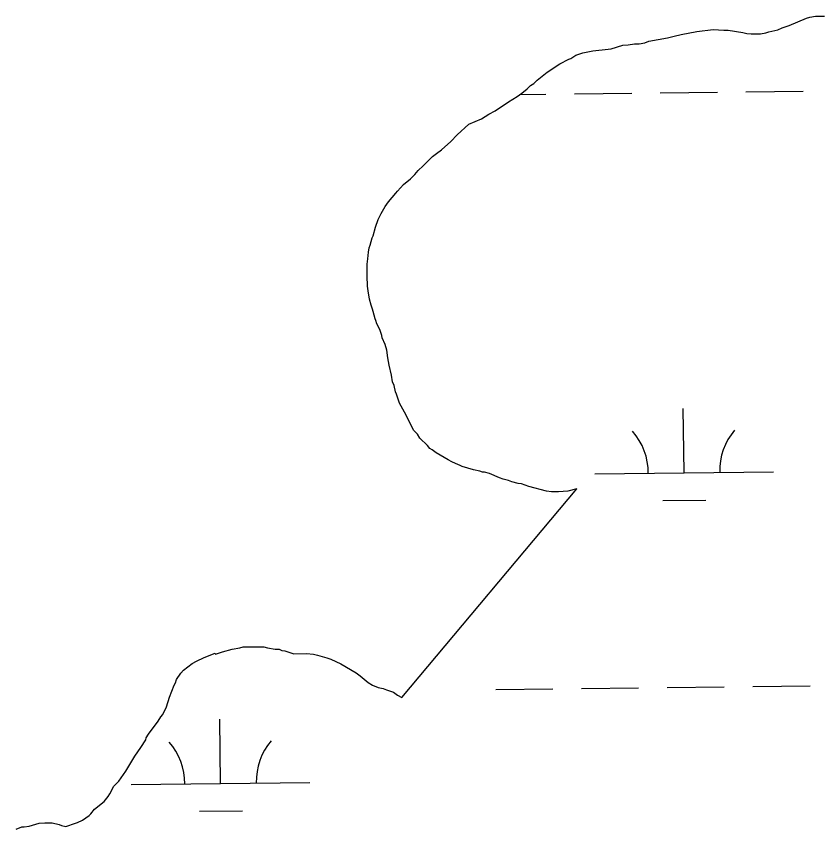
# Model space of a CAD drawing. Extents: x 3684037 to 3722149, y 433263 to 459021.
# Drawn here: x 3690935.4 to 3691385.9, y 445116.5 to 445570 of the extents above; entities that cross this region are included whole.
import ezdxf

# ---------------------------------------------------------------- set-up
doc = ezdxf.new("R2010")
doc.units = 0
doc.layers.add('V-TOPO-SHOR', color=7, linetype='Continuous')
doc.layers.add('V-WETL-SWMP', color=7, linetype='Continuous')

msp = doc.modelspace()

# ---------------------------------------------------------------- linework, layer by layer
at = {"layer": 'V-TOPO-SHOR'}
for p, q in [((3691368.21, 445564.78), (3691377.82, 445568.85)), ((3691377.82, 445568.85), (3691379.69, 445569.4)), ((3691379.69, 445569.4), (3691382.9, 445569.96)), ((3691382.9, 445569.96), (3691387.99, 445569.99)), ((3691361.8, 445562.32), (3691364.2, 445563.41)), ((3691364.2, 445563.41), (3691368.21, 445564.78)), ((3691299.98, 445557.92), (3691303.72, 445558.74)), ((3691303.72, 445558.74), (3691307.73, 445559.84)), ((3691307.73, 445559.84), (3691316.55, 445561.5)), ((3691316.55, 445561.5), (3691325.65, 445562.63)), ((3691325.65, 445562.63), (3691331.54, 445562.13)), ((3691331.54, 445562.13), (3691333.95, 445562.15)), ((3691333.95, 445562.15), (3691342.26, 445560.86)), ((3691342.26, 445560.86), (3691344.41, 445560.34)), ((3691344.41, 445560.34), (3691346.82, 445560.09)), ((3691346.82, 445560.09), (3691352.17, 445560.12)), ((3691352.17, 445560.12), (3691355.12, 445560.68)), ((3691355.12, 445560.68), (3691356.72, 445561.22)), ((3691356.72, 445561.22), (3691361.8, 445562.32)), ((3691268.42, 445551.82), (3691275.1, 445553.74)), ((3691275.1, 445553.74), (3691278.04, 445554.03)), ((3691278.04, 445554.03), (3691281.52, 445554.58)), ((3691281.52, 445554.58), (3691284.2, 445554.6)), ((3691284.2, 445554.6), (3691287.41, 445555.16)), ((3691287.41, 445555.16), (3691289.55, 445555.97)), ((3691289.55, 445555.97), (3691299.98, 445557.92)), ((3691248.63, 445548.22), (3691252.64, 445549.58)), ((3691252.64, 445549.58), (3691254.51, 445549.86)), ((3691254.51, 445549.86), (3691258.25, 445550.69)), ((3691258.25, 445550.69), (3691266.81, 445551.55)), ((3691266.81, 445551.55), (3691268.42, 445551.82)), ((3691239.82, 445543.34), (3691244.89, 445546.05)), ((3691244.89, 445546.05), (3691245.96, 445546.33)), ((3691245.96, 445546.33), (3691248.63, 445548.22)), ((3691232.62, 445538.74), (3691239.82, 445543.34)), ((3691227.03, 445534.16), (3691232.62, 445538.74)), ((3691221.44, 445529.3), (3691223.3, 445531.19)), ((3691223.3, 445531.19), (3691225.17, 445532.27)), ((3691225.17, 445532.27), (3691227.03, 445534.16)), ((3691215.84, 445524.98), (3691218.51, 445526.87)), ((3691218.51, 445526.87), (3691221.44, 445529.3)), ((3691203.58, 445517.14), (3691211.04, 445522.01)), ((3691211.04, 445522.01), (3691215.84, 445524.98)), ((3691195.84, 445512.54), (3691200.11, 445515.24)), ((3691200.11, 445515.24), (3691203.58, 445517.14)), ((3691182.24, 445503.62), (3691188.9, 445509.55)), ((3691188.9, 445509.55), (3691195.84, 445512.54)), ((3691173.46, 445495.26), (3691178.78, 445499.85)), ((3691178.78, 445499.85), (3691182.24, 445503.62)), ((3691170.8, 445493.1), (3691173.46, 445495.26)), ((3691163.34, 445486.36), (3691168.4, 445491.48)), ((3691168.4, 445491.48), (3691170.8, 445493.1)), ((3691160.41, 445483.66), (3691163.34, 445486.36)), ((3691156.16, 445479.09), (3691158.55, 445481.51)), ((3691158.55, 445481.51), (3691160.41, 445483.66)), ((3691152.16, 445475.85), (3691156.16, 445479.09)), ((3691147.91, 445471), (3691148.97, 445472.08)), ((3691148.97, 445472.08), (3691152.16, 445475.85)), ((3691143.92, 445466.16), (3691147.91, 445471)), ((3691139.68, 445459.7), (3691142.07, 445463.47)), ((3691142.07, 445463.47), (3691143.92, 445466.16)), ((3691138.1, 445456.21), (3691139.68, 445459.7)), ((3691136.52, 445451.92), (3691138.1, 445456.21)), ((3691135.21, 445447.09), (3691136.52, 445451.92)), ((3691133.63, 445441.99), (3691134.68, 445446.01)), ((3691134.68, 445446.01), (3691135.21, 445447.09)), ((3691132.59, 445437.97), (3691133.11, 445440.38)), ((3691133.11, 445440.38), (3691133.63, 445441.99)), ((3691132.35, 445434.22), (3691132.59, 445437.97)), ((3691131.83, 445431.27), (3691132.35, 445434.22)), ((3691131.88, 445423.51), (3691131.83, 445431.27)), ((3691132.17, 445420.29), (3691131.88, 445423.51)), ((3691132.17, 445418.96), (3691132.17, 445420.29)), ((3691132.46, 445416.28), (3691132.17, 445418.96)), ((3691133.29, 445411.73), (3691132.46, 445416.28)), ((3691134.12, 445408.26), (3691133.29, 445411.73)), ((3691134.93, 445406.12), (3691134.12, 445408.26)), ((3691135.21, 445404.78), (3691134.93, 445406.12)), ((3691136.31, 445400.77), (3691135.21, 445404.78)), ((3691136.85, 445399.71), (3691136.31, 445400.77)), ((3691137.4, 445397.84), (3691136.85, 445399.71)), ((3691139.02, 445394.63), (3691137.4, 445397.84)), ((3691140.11, 445391.43), (3691139.02, 445394.63)), ((3691140.39, 445390.09), (3691140.11, 445391.43)), ((3691142.02, 445386.35), (3691140.39, 445390.09)), ((3691142.84, 445383.14), (3691142.02, 445386.35)), ((3691143.41, 445378.86), (3691142.84, 445383.14)), ((3691144.24, 445374.85), (3691143.41, 445378.86)), ((3691145.61, 445369.24), (3691144.24, 445374.85)), ((3691146.17, 445365.49), (3691145.61, 445369.24)), ((3691146.99, 445363.36), (3691146.17, 445365.49)), ((3691147.81, 445359.88), (3691146.99, 445363.36)), ((3691148.36, 445358.55), (3691147.81, 445359.88)), ((3691149.99, 445353.47), (3691148.36, 445358.55)), ((3691153.79, 445346.8), (3691149.99, 445353.47)), ((3691154.33, 445345.46), (3691153.79, 445346.8)), ((3691158.12, 445338.26), (3691154.33, 445345.46)), ((3691160.01, 445336.13), (3691158.12, 445338.26)), ((3691161.36, 445334), (3691160.01, 445336.13)), ((3691165.68, 445329.74), (3691161.36, 445334)), ((3691167.02, 445328.14), (3691165.68, 445329.74)), ((3691168.37, 445327.35), (3691167.02, 445328.14)), ((3691170.52, 445325.75), (3691168.37, 445327.35)), ((3691177.24, 445321.78), (3691170.52, 445325.75)), ((3691179.39, 445320.72), (3691177.24, 445321.78)), ((3691181.27, 445319.66), (3691179.39, 445320.72)), ((3691183.95, 445318.61), (3691181.27, 445319.66)), ((3691185.03, 445318.08), (3691183.95, 445318.61)), ((3691191.47, 445316.25), (3691185.03, 445318.08)), ((3691194.95, 445315.47), (3691191.47, 445316.25)), ((3691196.56, 445314.94), (3691194.95, 445315.47)), ((3691197.63, 445314.95), (3691196.56, 445314.94)), ((3691200.31, 445314.16), (3691197.63, 445314.95)), ((3691205.95, 445311.79), (3691200.31, 445314.16)), ((3691208.1, 445311), (3691205.95, 445311.79)), ((3691211.05, 445310.21), (3691208.1, 445311)), ((3691212.93, 445309.42), (3691211.05, 445310.21)), ((3691216.41, 445308.64), (3691212.93, 445309.42)), ((3691151.31, 445188.81), (3691249.37, 445305.64)), ((3691218.29, 445308.39), (3691216.41, 445308.64)), ((3691222.32, 445306.8), (3691218.29, 445308.39)), ((3691232.24, 445304.19), (3691222.32, 445306.8)), ((3691235.19, 445303.94), (3691232.24, 445304.19)), ((3691244.29, 445304.27), (3691238.94, 445303.97)), ((3691249.37, 445305.64), (3691244.29, 445304.27)), ((3691238.94, 445303.97), (3691235.19, 445303.94)), ((3691040.59, 445211.13), (3691046.73, 445213.58)), ((3691046.73, 445213.58), (3691047, 445213.05)), ((3691047, 445213.05), (3691051.01, 445214.41)), ((3691051.01, 445214.41), (3691056.35, 445215.79)), ((3691056.35, 445215.79), (3691060.63, 445216.62)), ((3691060.63, 445216.62), (3691062.5, 445217.16)), ((3691062.5, 445217.16), (3691074.02, 445217.24)), ((3691074.02, 445217.24), (3691076.16, 445216.71)), ((3691076.16, 445216.71), (3691080.45, 445215.94)), ((3691080.45, 445215.94), (3691082.59, 445215.95)), ((3691082.59, 445215.95), (3691084.2, 445215.16)), ((3691084.2, 445215.16), (3691085.81, 445214.9)), ((3691085.81, 445214.9), (3691090.91, 445213.33)), ((3691033.91, 445207.88), (3691036.31, 445209.23)), ((3691036.31, 445209.23), (3691040.59, 445211.13)), ((3691090.91, 445213.33), (3691097.87, 445213.37)), ((3691097.87, 445213.37), (3691101.89, 445213.13)), ((3691101.89, 445213.13), (3691104.03, 445212.61)), ((3691104.03, 445212.61), (3691109.4, 445211.03)), ((3691109.4, 445211.03), (3691111.55, 445210.25)), ((3691111.55, 445210.25), (3691117.19, 445207.6)), ((3691029.12, 445204.1), (3691033.91, 445207.88)), ((3691117.19, 445207.6), (3691125.79, 445202.57)), ((3691025.13, 445198.99), (3691027.52, 445202.48)), ((3691027.52, 445202.48), (3691029.12, 445204.1)), ((3691125.79, 445202.57), (3691127.94, 445200.98)), ((3691127.94, 445200.98), (3691132.51, 445197.26)), ((3691021.18, 445189.05), (3691023.81, 445195.76)), ((3691023.81, 445195.76), (3691024.61, 445197.11)), ((3691024.61, 445197.11), (3691025.13, 445198.99)), ((3691132.51, 445197.26), (3691134.93, 445195.67)), ((3691134.93, 445195.67), (3691138.15, 445194.35)), ((3691138.15, 445194.35), (3691140.83, 445193.83)), ((3691140.83, 445193.83), (3691142.71, 445193.04)), ((3691142.71, 445193.04), (3691146.74, 445191.73)), ((3691146.74, 445191.73), (3691148.89, 445190.13)), ((3691019.61, 445183.69), (3691021.18, 445189.05)), ((3691148.89, 445190.13), (3691151.31, 445188.81)), ((3691017.49, 445179.39), (3691019.61, 445183.69)), ((3691014.84, 445175.63), (3691016.43, 445178.05)), ((3691016.43, 445178.05), (3691017.49, 445179.39)), ((3691009.53, 445168.36), (3691014.84, 445175.63)), ((3691008.2, 445166.21), (3691009.53, 445168.36)), ((3691005.29, 445160.84), (3691007.94, 445165.14)), ((3691007.94, 445165.14), (3691008.2, 445166.21)), ((3691001.84, 445156), (3691005.29, 445160.84)), ((3691000.78, 445154.12), (3691001.84, 445156)), ((3690996.81, 445147.67), (3691000.78, 445154.12)), ((3690992.83, 445142.02), (3690996.81, 445147.67)), ((3690990.17, 445139.32), (3690992.83, 445142.02)), ((3690987.79, 445135.02), (3690990.17, 445139.32)), ((3690984.6, 445130.72), (3690986.99, 445133.41)), ((3690986.99, 445133.41), (3690987.79, 445135.02)), ((3690979.27, 445126.4), (3690984.6, 445130.72)), ((3690972.62, 445120.2), (3690976.35, 445122.9)), ((3690976.35, 445122.9), (3690977.15, 445123.71)), ((3690977.15, 445123.71), (3690979.27, 445126.4)), ((3690942.65, 445116.8), (3690948.26, 445118.44)), ((3690948.26, 445118.44), (3690951.48, 445118.73)), ((3690951.48, 445118.73), (3690955.49, 445118.75)), ((3690955.49, 445118.75), (3690959.51, 445117.71)), ((3690963.27, 445116.66), (3690968.61, 445118.57)), ((3690968.61, 445118.57), (3690969.68, 445118.84)), ((3690969.68, 445118.84), (3690972.62, 445120.2)), ((3690935.43, 445115.14), (3690938.64, 445116.5)), ((3690938.64, 445116.5), (3690939.98, 445116.51)), ((3690939.98, 445116.51), (3690942.65, 445116.8)), ((3690959.51, 445117.71), (3690960.86, 445117.18)), ((3690960.86, 445117.18), (3690963.27, 445116.66))]:
    msp.add_line(p, q, dxfattribs=at)
at = {"layer": 'V-WETL-SWMP'}
for p, q in [((3691368.21, 445564.78), (3691377.82, 445568.85)), ((3691377.82, 445568.85), (3691379.69, 445569.4)), ((3691379.69, 445569.4), (3691382.9, 445569.96)), ((3691382.9, 445569.96), (3691387.99, 445569.99)), ((3691361.8, 445562.32), (3691364.2, 445563.41)), ((3691364.2, 445563.41), (3691368.21, 445564.78)), ((3691299.98, 445557.92), (3691303.72, 445558.74)), ((3691303.72, 445558.74), (3691307.73, 445559.84)), ((3691307.73, 445559.84), (3691316.55, 445561.5)), ((3691316.55, 445561.5), (3691325.65, 445562.63)), ((3691325.65, 445562.63), (3691331.54, 445562.13)), ((3691331.54, 445562.13), (3691333.95, 445562.15)), ((3691333.95, 445562.15), (3691342.26, 445560.86)), ((3691342.26, 445560.86), (3691344.41, 445560.34)), ((3691344.41, 445560.34), (3691346.82, 445560.09)), ((3691346.82, 445560.09), (3691352.17, 445560.12)), ((3691352.17, 445560.12), (3691355.12, 445560.68)), ((3691355.12, 445560.68), (3691356.72, 445561.22)), ((3691356.72, 445561.22), (3691361.8, 445562.32)), ((3691268.42, 445551.82), (3691275.1, 445553.74)), ((3691275.1, 445553.74), (3691278.04, 445554.03)), ((3691278.04, 445554.03), (3691281.52, 445554.58)), ((3691281.52, 445554.58), (3691284.2, 445554.6)), ((3691284.2, 445554.6), (3691287.41, 445555.16)), ((3691287.41, 445555.16), (3691289.55, 445555.97)), ((3691289.55, 445555.97), (3691299.98, 445557.92)), ((3691248.63, 445548.22), (3691252.64, 445549.58)), ((3691252.64, 445549.58), (3691254.51, 445549.86)), ((3691254.51, 445549.86), (3691258.25, 445550.69)), ((3691258.25, 445550.69), (3691266.81, 445551.55)), ((3691266.81, 445551.55), (3691268.42, 445551.82)), ((3691239.82, 445543.34), (3691244.89, 445546.05)), ((3691244.89, 445546.05), (3691245.96, 445546.33)), ((3691245.96, 445546.33), (3691248.63, 445548.22)), ((3691232.62, 445538.74), (3691239.82, 445543.34)), ((3691227.03, 445534.16), (3691232.62, 445538.74)), ((3691221.44, 445529.3), (3691223.3, 445531.19)), ((3691223.3, 445531.19), (3691225.17, 445532.27)), ((3691225.17, 445532.27), (3691227.03, 445534.16)), ((3691215.84, 445524.98), (3691218.51, 445526.87)), ((3691218.51, 445526.87), (3691221.44, 445529.3)), ((3691247.98, 445526.5), (3691279.98, 445526.87)), ((3691295.98, 445527.05), (3691327.98, 445527.43)), ((3691343.98, 445527.61), (3691375.98, 445527.99)), ((3691203.58, 445517.14), (3691211.04, 445522.01)), ((3691211.04, 445522.01), (3691215.84, 445524.98)), ((3691217.48, 445526.14), (3691231.99, 445526.31)), ((3691195.84, 445512.54), (3691200.11, 445515.24)), ((3691200.11, 445515.24), (3691203.58, 445517.14)), ((3691182.24, 445503.62), (3691188.9, 445509.55)), ((3691188.9, 445509.55), (3691195.84, 445512.54)), ((3691173.46, 445495.26), (3691178.78, 445499.85)), ((3691178.78, 445499.85), (3691182.24, 445503.62)), ((3691170.8, 445493.1), (3691173.46, 445495.26)), ((3691163.34, 445486.36), (3691168.4, 445491.48)), ((3691168.4, 445491.48), (3691170.8, 445493.1)), ((3691160.41, 445483.66), (3691163.34, 445486.36)), ((3691156.16, 445479.09), (3691158.55, 445481.51)), ((3691158.55, 445481.51), (3691160.41, 445483.66)), ((3691152.16, 445475.85), (3691156.16, 445479.09)), ((3691147.91, 445471), (3691148.97, 445472.08)), ((3691148.97, 445472.08), (3691152.16, 445475.85)), ((3691143.92, 445466.16), (3691147.91, 445471)), ((3691139.68, 445459.7), (3691142.07, 445463.47)), ((3691142.07, 445463.47), (3691143.92, 445466.16)), ((3691138.1, 445456.21), (3691139.68, 445459.7)), ((3691136.52, 445451.92), (3691138.1, 445456.21)), ((3691135.21, 445447.09), (3691136.52, 445451.92)), ((3691133.63, 445441.99), (3691134.68, 445446.01)), ((3691134.68, 445446.01), (3691135.21, 445447.09)), ((3691132.59, 445437.97), (3691133.11, 445440.38)), ((3691133.11, 445440.38), (3691133.63, 445441.99)), ((3691132.35, 445434.22), (3691132.59, 445437.97)), ((3691131.83, 445431.27), (3691132.35, 445434.22)), ((3691131.88, 445423.51), (3691131.83, 445431.27)), ((3691132.17, 445420.29), (3691131.88, 445423.51)), ((3691132.17, 445418.96), (3691132.17, 445420.29)), ((3691132.46, 445416.28), (3691132.17, 445418.96)), ((3691133.29, 445411.73), (3691132.46, 445416.28)), ((3691134.12, 445408.26), (3691133.29, 445411.73)), ((3691134.93, 445406.12), (3691134.12, 445408.26)), ((3691135.21, 445404.78), (3691134.93, 445406.12)), ((3691136.31, 445400.77), (3691135.21, 445404.78)), ((3691136.85, 445399.71), (3691136.31, 445400.77)), ((3691137.4, 445397.84), (3691136.85, 445399.71)), ((3691139.02, 445394.63), (3691137.4, 445397.84)), ((3691140.11, 445391.43), (3691139.02, 445394.63)), ((3691140.39, 445390.09), (3691140.11, 445391.43)), ((3691142.02, 445386.35), (3691140.39, 445390.09)), ((3691142.84, 445383.14), (3691142.02, 445386.35)), ((3691143.41, 445378.86), (3691142.84, 445383.14)), ((3691144.24, 445374.85), (3691143.41, 445378.86)), ((3691145.61, 445369.24), (3691144.24, 445374.85)), ((3691146.17, 445365.49), (3691145.61, 445369.24)), ((3691146.99, 445363.36), (3691146.17, 445365.49)), ((3691147.81, 445359.88), (3691146.99, 445363.36)), ((3691148.36, 445358.55), (3691147.81, 445359.88)), ((3691149.99, 445353.47), (3691148.36, 445358.55)), ((3691153.79, 445346.8), (3691149.99, 445353.47)), ((3691309.3, 445314.59), (3691308.88, 445350.59)), ((3691154.33, 445345.46), (3691153.79, 445346.8)), ((3691158.12, 445338.26), (3691154.33, 445345.46)), ((3691160.01, 445336.13), (3691158.12, 445338.26)), ((3691161.36, 445334), (3691160.01, 445336.13)), ((3691165.68, 445329.74), (3691161.36, 445334)), ((3691167.02, 445328.14), (3691165.68, 445329.74)), ((3691168.37, 445327.35), (3691167.02, 445328.14)), ((3691170.52, 445325.75), (3691168.37, 445327.35)), ((3691177.24, 445321.78), (3691170.52, 445325.75)), ((3691179.39, 445320.72), (3691177.24, 445321.78)), ((3691181.27, 445319.66), (3691179.39, 445320.72)), ((3691183.95, 445318.61), (3691181.27, 445319.66)), ((3691185.03, 445318.08), (3691183.95, 445318.61)), ((3691191.47, 445316.25), (3691185.03, 445318.08)), ((3691194.95, 445315.47), (3691191.47, 445316.25)), ((3691196.56, 445314.94), (3691194.95, 445315.47)), ((3691197.63, 445314.95), (3691196.56, 445314.94)), ((3691200.31, 445314.16), (3691197.63, 445314.95)), ((3691205.95, 445311.79), (3691200.31, 445314.16)), ((3691259.3, 445314.01), (3691359.29, 445315.17)), ((3691208.1, 445311), (3691205.95, 445311.79)), ((3691211.05, 445310.21), (3691208.1, 445311)), ((3691212.93, 445309.42), (3691211.05, 445310.21)), ((3691216.41, 445308.64), (3691212.93, 445309.42)), ((3691151.31, 445188.81), (3691249.37, 445305.64)), ((3691218.29, 445308.39), (3691216.41, 445308.64)), ((3691222.32, 445306.8), (3691218.29, 445308.39)), ((3691232.24, 445304.19), (3691222.32, 445306.8)), ((3691235.19, 445303.94), (3691232.24, 445304.19)), ((3691244.29, 445304.27), (3691238.94, 445303.97)), ((3691249.37, 445305.64), (3691244.29, 445304.27)), ((3691238.94, 445303.97), (3691235.19, 445303.94)), ((3691297.48, 445299.02), (3691321.48, 445299.3)), ((3691040.59, 445211.13), (3691046.73, 445213.58)), ((3691046.73, 445213.58), (3691047, 445213.05)), ((3691047, 445213.05), (3691051.01, 445214.41)), ((3691051.01, 445214.41), (3691056.35, 445215.79)), ((3691056.35, 445215.79), (3691060.63, 445216.62)), ((3691060.63, 445216.62), (3691062.5, 445217.16)), ((3691062.5, 445217.16), (3691074.02, 445217.24)), ((3691074.02, 445217.24), (3691076.16, 445216.71)), ((3691076.16, 445216.71), (3691080.45, 445215.94)), ((3691080.45, 445215.94), (3691082.59, 445215.95)), ((3691082.59, 445215.95), (3691084.2, 445215.16)), ((3691084.2, 445215.16), (3691085.81, 445214.9)), ((3691085.81, 445214.9), (3691090.91, 445213.33)), ((3691033.91, 445207.88), (3691036.31, 445209.23)), ((3691036.31, 445209.23), (3691040.59, 445211.13)), ((3691090.91, 445213.33), (3691097.87, 445213.37)), ((3691097.87, 445213.37), (3691101.89, 445213.13)), ((3691101.89, 445213.13), (3691104.03, 445212.61)), ((3691104.03, 445212.61), (3691109.4, 445211.03)), ((3691109.4, 445211.03), (3691111.55, 445210.25)), ((3691111.55, 445210.25), (3691117.19, 445207.6)), ((3691029.12, 445204.1), (3691033.91, 445207.88)), ((3691117.19, 445207.6), (3691125.79, 445202.57)), ((3691025.13, 445198.99), (3691027.52, 445202.48)), ((3691027.52, 445202.48), (3691029.12, 445204.1)), ((3691125.79, 445202.57), (3691127.94, 445200.98)), ((3691127.94, 445200.98), (3691132.51, 445197.26)), ((3691021.18, 445189.05), (3691023.81, 445195.76)), ((3691023.81, 445195.76), (3691024.61, 445197.11)), ((3691024.61, 445197.11), (3691025.13, 445198.99)), ((3691132.51, 445197.26), (3691134.93, 445195.67)), ((3691134.93, 445195.67), (3691138.15, 445194.35)), ((3691347.85, 445194.96), (3691379.85, 445195.33)), ((3691138.15, 445194.35), (3691140.83, 445193.83)), ((3691140.83, 445193.83), (3691142.71, 445193.04)), ((3691142.71, 445193.04), (3691146.74, 445191.73)), ((3691146.74, 445191.73), (3691148.89, 445190.13)), ((3691203.86, 445193.28), (3691235.86, 445193.66)), ((3691251.86, 445193.84), (3691283.85, 445194.22)), ((3691299.85, 445194.4), (3691331.85, 445194.77)), ((3691019.61, 445183.69), (3691021.18, 445189.05)), ((3691148.89, 445190.13), (3691151.31, 445188.81)), ((3691017.49, 445179.39), (3691019.61, 445183.69)), ((3691014.84, 445175.63), (3691016.43, 445178.05)), ((3691016.43, 445178.05), (3691017.49, 445179.39)), ((3691009.53, 445168.36), (3691014.84, 445175.63)), ((3691049.87, 445140.75), (3691049.45, 445176.75)), ((3691008.2, 445166.21), (3691009.53, 445168.36)), ((3691005.29, 445160.84), (3691007.94, 445165.14)), ((3691007.94, 445165.14), (3691008.2, 445166.21)), ((3691001.84, 445156), (3691005.29, 445160.84)), ((3691000.78, 445154.12), (3691001.84, 445156)), ((3690996.81, 445147.67), (3691000.78, 445154.12)), ((3690992.83, 445142.02), (3690996.81, 445147.67)), ((3690990.17, 445139.32), (3690992.83, 445142.02)), ((3690999.87, 445140.17), (3691099.86, 445141.33)), ((3690987.79, 445135.02), (3690990.17, 445139.32)), ((3690984.6, 445130.72), (3690986.99, 445133.41)), ((3690986.99, 445133.41), (3690987.79, 445135.02)), ((3690979.27, 445126.4), (3690984.6, 445130.72)), ((3690972.62, 445120.2), (3690976.35, 445122.9)), ((3690976.35, 445122.9), (3690977.15, 445123.71)), ((3690977.15, 445123.71), (3690979.27, 445126.4)), ((3691038.05, 445125.18), (3691062.05, 445125.46)), ((3690942.65, 445116.8), (3690948.26, 445118.44)), ((3690948.26, 445118.44), (3690951.48, 445118.73)), ((3690951.48, 445118.73), (3690955.49, 445118.75)), ((3690955.49, 445118.75), (3690959.51, 445117.71)), ((3690963.27, 445116.66), (3690968.61, 445118.57)), ((3690968.61, 445118.57), (3690969.68, 445118.84)), ((3690969.68, 445118.84), (3690972.62, 445120.2)), ((3690938.64, 445116.5), (3690939.98, 445116.51)), ((3690939.98, 445116.51), (3690942.65, 445116.8)), ((3690959.51, 445117.71), (3690960.86, 445117.18)), ((3690960.86, 445117.18), (3690963.27, 445116.66))]:
    msp.add_line(p, q, dxfattribs=at)
for centre, start, end in [((3691254.05, 445314.42), 359.8949, 41.4385), ((3691364.53, 445315.71), 139.8949, 181.4385), ((3690994.62, 445140.58), 359.8949, 41.4385), ((3691105.1, 445141.87), 139.8949, 181.4385)]:
    msp.add_arc(centre, 35.25, start, end, dxfattribs=at)

doc.saveas('drawing.dxf')
